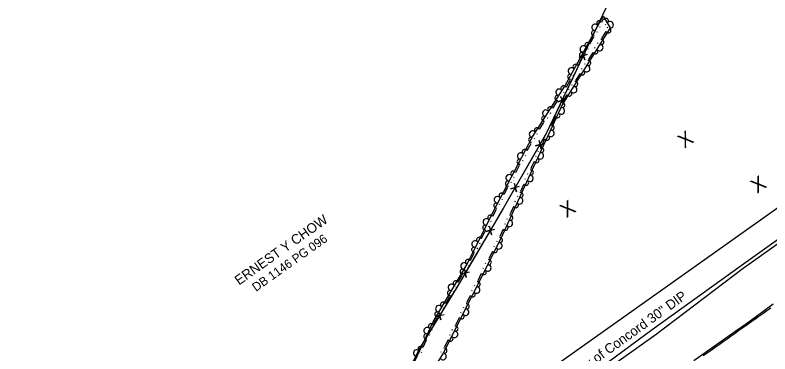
# Model space of a CAD drawing. Extents: x 1577032 to 1581865, y 611492 to 615011.
# Drawn here: x 1580168.3 to 1580555.6, y 613867.3 to 614041.3 of the extents above; entities that cross this region are included whole.
import ezdxf

# ---------------------------------------------------------------- set-up
doc = ezdxf.new("R2010")
doc.units = 0
for name, color, linetype in [('Exist Property Deed Book Text', 7, 'Continuous'), ('Exist Property Owner Text', 7, 'Continuous'), ('Exist Right of Way Line', 7, 'Continuous'), ('Exist Roads EOP', 7, 'Continuous'), ('Exist Roads EOT', 7, 'Continuous'), ('Exist Utilities Telephone UG FO SUE LOS B', 7, 'Continuous'), ('Exist Utilities Water UG Line SUE LOS B', 7, 'Continuous'), ('Exist Utilities Water UG Line SUE LOS B Text', 7, 'Continuous'), ('Exist Vegetation Tree CELL', 7, 'Continuous'), ('Old_Level_11', 7, 'Continuous'), ('Old_Level_8', 7, 'Continuous')]:
    doc.layers.add(name, color=color, linetype=linetype)

msp = doc.modelspace()

# ---------------------------------------------------------------- linework, layer by layer
at = {"layer": 'Exist Right of Way Line'}
msp.add_lwpolyline([(1580350.49, 613793.9), (1581560.23, 614652.99)], dxfattribs=at)
at = {"layer": 'Exist Roads EOP'}
msp.add_lwpolyline([(1580557.39, 613892.84), (1580551.29, 613888.37), (1580543.62, 613882.85), (1580538.19, 613878.99), (1580531.2, 613874.04), (1580523.67, 613868.72), (1580516.6, 613863.71)], dxfattribs=at)
at = {"layer": 'Exist Roads EOT'}
msp.add_lwpolyline([(1580556.04, 613890.88), (1580554, 613889.43), (1580551.97, 613887.98), (1580549.93, 613886.53), (1580547.9, 613885.08), (1580545.87, 613883.63), (1580543.83, 613882.18), (1580541.8, 613880.73), (1580539.76, 613879.28), (1580537.73, 613877.83), (1580535.69, 613876.38), (1580533.66, 613874.94), (1580531.62, 613873.49), (1580529.58, 613872.05), (1580527.54, 613870.6), (1580525.51, 613869.16), (1580523.47, 613867.71), (1580521.43, 613866.27)], dxfattribs=at)
at = {"layer": 'Exist Utilities Telephone UG FO SUE LOS B'}
msp.add_lwpolyline([(1579762.43, 613445.5), (1579805.52, 613477.49), (1579874.3, 613528.42), (1579927.63, 613567.61), (1579961.57, 613589.13), (1580023.79, 613630.1), (1580048.6, 613644.24), (1580064.79, 613652.02), (1580101.01, 613664.86), (1580134.79, 613676.2), (1580157.3, 613683.34), (1580171.65, 613687.07), (1580205.63, 613699.27), (1580257.8, 613718.78), (1580277.93, 613732.3), (1580322.48, 613762.42), (1580357.71, 613789.14), (1580371.84, 613797.02), (1580398.85, 613808.57), (1580440.4, 613836.96), (1580497.32, 613877.42), (1580541.92, 613911.34), (1580565.99, 613928.5)], dxfattribs=at)
at = {"layer": 'Exist Utilities Water UG Line SUE LOS B'}
for p, q in [((1580540.93, 613912.69), (1580565.31, 613930.18)), ((1580495.19, 613879.8), (1580540.93, 613912.69)), ((1580439.29, 613838.87), (1580495.19, 613879.8))]:
    msp.add_line(p, q, dxfattribs=at)
at = {"layer": 'Old_Level_11'}
for points in [[(1580366.72, 613849.16), (1580382.81, 613883.89), (1580399.71, 613912.55), (1580415.47, 613943.88), (1580433.88, 613978.71), (1580450.49, 614004.84), (1580470.09, 614040.73), (1580473.62, 614034.73), (1580449.28, 613995.47), (1580434.1, 613962.97), (1580417.51, 613926.6), (1580387.98, 613867.68), (1580362.26, 613826.06)], [(1580469.38, 614037.73), (1580470.11, 614039.07), (1580469.95, 614039.35)], [(1580468.37, 614035.01), (1580468.56, 614035.37)], [(1580471.05, 614036.66), (1580471.26, 614036.31)], [(1580472.18, 614034.75), (1580472.41, 614035.11)], [(1580466.99, 614032.49), (1580467.19, 614032.85)], [(1580471.46, 614032.8), (1580469.3, 614029.32)], [(1580463.29, 614026.57), (1580465.26, 614030.17)], [(1580462.27, 614023.85), (1580462.47, 614024.21)], [(1580465.92, 614024.65), (1580465.71, 614024.3)], [(1580467.44, 614027.09), (1580467.22, 614026.75)], [(1580460.9, 614021.33), (1580461.1, 614021.69)], [(1580464.76, 614022), (1580462.6, 614018.51)], [(1580457.2, 614015.41), (1580459.16, 614019.01)], [(1580460.74, 614016.29), (1580460.52, 614015.94)], [(1580456.18, 614012.69), (1580456.38, 614013.05)], [(1580459.23, 614013.85), (1580459.01, 614013.5)], [(1580454.81, 614010.17), (1580455, 614010.53)], [(1580458.06, 614011.19), (1580455.9, 614007.71)], [(1580451.07, 614004.21), (1580451.2, 614004.42), (1580453.07, 614007.85)], [(1580454.04, 614005.48), (1580453.83, 614005.13)], [(1580451.37, 614000.39), (1580449.21, 613996.9)], [(1580449.87, 614001.57), (1580450.09, 614001.92)], [(1580452.53, 614003.04), (1580452.32, 614002.69)], [(1580444.25, 613993.48), (1580446.45, 613996.95)], [(1580448.33, 613999.15), (1580448.55, 613999.49)], [(1580447.45, 613994.45), (1580447.28, 613994.08)], [(1580441.51, 613988.42), (1580441.73, 613988.77)], [(1580443.05, 613990.84), (1580443.27, 613991.19)], [(1580445.39, 613989.08), (1580443.66, 613985.36)], [(1580446.24, 613991.85), (1580446.06, 613991.48)], [(1580437.43, 613982.76), (1580439.63, 613986.22)], [(1580442.07, 613982.94), (1580441.9, 613982.56)], [(1580434.77, 613977.76), (1580434.96, 613978.12)], [(1580436.23, 613980.11), (1580436.45, 613980.46)], [(1580440.01, 613977.56), (1580438.27, 613973.84)], [(1580440.85, 613980.34), (1580440.68, 613979.96)], [(1580431.15, 613971.79), (1580433.07, 613975.41)], [(1580430.17, 613969.06), (1580430.36, 613969.42)], [(1580436.69, 613971.42), (1580436.51, 613971.05)], [(1580428.83, 613966.52), (1580429.02, 613966.88)], [(1580434.63, 613966.04), (1580433.35, 613963.31), (1580432.9, 613962.32)], [(1580435.47, 613968.82), (1580435.3, 613968.44)], [(1580425.21, 613960.55), (1580427.12, 613964.17)], [(1580424.23, 613957.82), (1580424.42, 613958.18)], [(1580431.33, 613959.87), (1580431.16, 613959.5)], [(1580422.89, 613955.28), (1580423.08, 613955.64)], [(1580429.32, 613954.48), (1580427.62, 613950.75)], [(1580430.14, 613957.26), (1580429.97, 613956.89)], [(1580419.27, 613949.31), (1580421.18, 613952.93)], [(1580418.29, 613946.58), (1580418.48, 613946.94)], [(1580426.06, 613948.31), (1580425.89, 613947.94)], [(1580416.94, 613944.04), (1580417.14, 613944.4)], [(1580424.05, 613942.91), (1580422.35, 613939.18)], [(1580424.87, 613945.69), (1580424.7, 613945.32)], [(1580413.44, 613938.03), (1580415.28, 613941.69)], [(1580412.52, 613935.28), (1580412.7, 613935.65)], [(1580420.78, 613936.74), (1580420.61, 613936.37)], [(1580411.23, 613932.71), (1580411.41, 613933.08)], [(1580418.77, 613931.35), (1580417.07, 613927.62)], [(1580419.59, 613934.13), (1580419.42, 613933.76)], [(1580407.73, 613926.67), (1580409.57, 613930.33)], [(1580406.8, 613923.92), (1580406.99, 613924.29)], [(1580415.45, 613925.25), (1580415.27, 613924.88)], [(1580402.01, 613915.31), (1580403.86, 613918.98)], [(1580405.51, 613921.36), (1580405.7, 613921.72)], [(1580413.25, 613919.93), (1580411.41, 613916.27)], [(1580414.17, 613922.68), (1580413.98, 613922.32)], [(1580401.09, 613912.56), (1580401.27, 613912.93)], [(1580408.47, 613911.32), (1580408.29, 613910.95)], [(1580409.76, 613913.88), (1580409.57, 613913.52)], [(1580395.74, 613904.2), (1580397.82, 613907.73)], [(1580399.63, 613910), (1580399.84, 613910.35)], [(1580407.55, 613908.57), (1580405.71, 613904.9)], [(1580394.63, 613901.52), (1580394.84, 613901.87)], [(1580402.77, 613899.95), (1580402.59, 613899.59)], [(1580404.06, 613902.52), (1580403.88, 613902.15)], [(1580389.28, 613893.25), (1580391.36, 613896.78)], [(1580393.17, 613899.05), (1580393.38, 613899.4)], [(1580401.85, 613897.2), (1580400.02, 613893.54)], [(1580386.72, 613888.1), (1580386.93, 613888.45)], [(1580388.18, 613890.57), (1580388.38, 613890.92)], [(1580397.08, 613888.59), (1580396.89, 613888.22)], [(1580398.36, 613891.15), (1580398.18, 613890.79)], [(1580382.98, 613882.31), (1580383.54, 613883.51), (1580384.91, 613885.83)], [(1580396.16, 613885.84), (1580394.32, 613882.17)], [(1580380.94, 613876.92), (1580381.11, 613877.3)], [(1580382.15, 613879.53), (1580382.32, 613879.9)], [(1580391.38, 613877.22), (1580391.2, 613876.86)], [(1580392.67, 613879.79), (1580392.48, 613879.42)], [(1580377.64, 613870.77), (1580379.36, 613874.49)], [(1580390.46, 613874.47), (1580388.62, 613870.8)], [(1580376.8, 613867.99), (1580376.98, 613868.37)], [(1580386.9, 613868.28), (1580386.83, 613868.16)]]:
    msp.add_lwpolyline(points, dxfattribs=at)
for centre, radius, start, end in [((1580471.49, 614038.35), 1.3, 318.9125, 159.709), ((1580465.98, 614034.92), 1.69, 47.3345, 255.407), ((1580468.07, 614037.04), 1.3, 22.1392, 222.9358), ((1580473.65, 614036.29), 1.69, 286.4413, 134.5138), ((1580465.32, 614032), 1.3, 79.8057, 280.6023), ((1580472.8, 614033.42), 1.3, 198.9819, 39.7785), ((1580469.13, 614027.49), 1.3, 256.6484, 97.4449), ((1580459.89, 614023.76), 1.69, 47.3345, 255.407), ((1580461.98, 614025.88), 1.3, 22.1392, 222.9358), ((1580468.32, 614024.62), 1.69, 224.1772, 72.2497), ((1580459.23, 614020.84), 1.3, 79.8057, 280.6023), ((1580466.11, 614022.61), 1.3, 198.9819, 39.7785), ((1580455.89, 614014.73), 1.3, 22.1392, 222.9358), ((1580462.43, 614016.69), 1.3, 256.6484, 97.4449), ((1580453.79, 614012.6), 1.69, 47.3345, 255.407), ((1580459.41, 614011.81), 1.3, 198.9819, 39.7785), ((1580461.62, 614013.81), 1.69, 224.1772, 72.2497), ((1580453.14, 614009.69), 1.3, 79.8057, 280.6023), ((1580449.72, 614003.62), 1.3, 18.3205, 219.117), ((1580454.92, 614003.01), 1.69, 224.1772, 72.2497), ((1580455.74, 614005.88), 1.3, 256.6484, 97.4449), ((1580447.48, 614001.63), 1.69, 43.5157, 251.5882), ((1580452.71, 614001), 1.3, 198.9819, 39.7785), ((1580446.63, 613998.77), 1.3, 75.9869, 276.7835), ((1580440.66, 613990.9), 1.69, 43.5157, 251.5882), ((1580442.89, 613992.89), 1.3, 18.3205, 219.117), ((1580448.62, 613992.1), 1.69, 230.9151, 78.9876), ((1580449.09, 613995.05), 1.3, 263.3863, 104.1829), ((1580439.81, 613988.04), 1.3, 75.9869, 276.7835), ((1580446.66, 613989.85), 1.3, 205.7199, 46.5164), ((1580443.71, 613983.53), 1.3, 263.3863, 104.1829), ((1580433.84, 613980.18), 1.69, 43.5157, 251.5882), ((1580436.07, 613982.16), 1.3, 18.3205, 219.117), ((1580443.23, 613980.58), 1.69, 230.9151, 78.9876), ((1580433.11, 613977.25), 1.3, 80.572, 281.3685), ((1580441.27, 613978.33), 1.3, 205.7199, 46.5164), ((1580438.32, 613972.01), 1.3, 263.3863, 104.1829), ((1580427.78, 613968.93), 1.69, 48.1008, 256.1733), ((1580429.85, 613971.08), 1.3, 22.9055, 223.7021), ((1580437.85, 613969.06), 1.69, 230.9151, 78.9876), ((1580427.17, 613966.01), 1.3, 80.572, 281.3685), ((1580435.89, 613966.81), 1.3, 205.7199, 46.5164), ((1580432.96, 613960.48), 1.3, 263.9158, 104.7123), ((1580421.84, 613957.69), 1.69, 48.1008, 256.1733), ((1580423.91, 613959.84), 1.3, 22.9055, 223.7021), ((1580432.52, 613957.53), 1.69, 231.4446, 79.5171), ((1580421.22, 613954.77), 1.3, 80.572, 281.3685), ((1580430.58, 613955.26), 1.3, 206.2493, 47.0459), ((1580417.97, 613948.6), 1.3, 22.9055, 223.7021), ((1580427.69, 613948.92), 1.3, 263.9158, 104.7123), ((1580415.9, 613946.45), 1.69, 48.1008, 256.1733), ((1580427.24, 613945.96), 1.69, 231.4446, 79.5171), ((1580415.29, 613943.52), 1.3, 81.7279, 282.5244), ((1580425.3, 613943.69), 1.3, 206.2493, 47.0459), ((1580412.16, 613937.3), 1.3, 24.0614, 224.858), ((1580422.41, 613937.35), 1.3, 263.9158, 104.7123), ((1580410.13, 613935.1), 1.69, 49.2567, 257.3292), ((1580421.97, 613934.4), 1.69, 231.4446, 79.5171), ((1580409.58, 613932.17), 1.3, 81.7279, 282.5244), ((1580420.03, 613932.13), 1.3, 206.2493, 47.0459), ((1580406.44, 613925.94), 1.3, 24.0614, 224.858), ((1580417.11, 613925.8), 1.3, 261.8135, 102.61), ((1580404.42, 613923.74), 1.69, 49.2567, 257.3292), ((1580416.55, 613922.86), 1.69, 229.3423, 77.4148), ((1580403.86, 613920.81), 1.3, 81.7279, 282.5244), ((1580414.53, 613920.66), 1.3, 204.147, 44.9436), ((1580400.73, 613914.58), 1.3, 24.0614, 224.858), ((1580411.41, 613914.43), 1.3, 261.8135, 102.61), ((1580398.7, 613912.45), 1.69, 45.4455, 253.518), ((1580410.86, 613911.5), 1.69, 229.3423, 77.4148), ((1580397.95, 613909.56), 1.3, 77.9167, 278.7133), ((1580408.84, 613909.3), 1.3, 204.147, 44.9436), ((1580394.41, 613903.56), 1.3, 20.2502, 221.0468), ((1580405.71, 613903.07), 1.3, 261.8135, 102.61), ((1580391.49, 613898.61), 1.3, 77.9167, 278.7133), ((1580392.24, 613901.5), 1.69, 45.4455, 253.518), ((1580405.16, 613900.13), 1.69, 229.3423, 77.4148), ((1580403.14, 613897.93), 1.3, 204.147, 44.9436), ((1580385.79, 613890.55), 1.69, 45.4455, 253.518), ((1580387.95, 613892.61), 1.3, 20.2502, 221.0468), ((1580400.02, 613891.7), 1.3, 261.8135, 102.61), ((1580385.03, 613887.66), 1.3, 77.9167, 278.7133), ((1580399.46, 613888.77), 1.69, 229.3423, 77.4148), ((1580397.44, 613886.57), 1.3, 204.147, 44.9436), ((1580379.77, 613879.28), 1.69, 51.1064, 259.1789), ((1580381.72, 613881.54), 1.3, 25.9111, 226.7077), ((1580394.32, 613880.34), 1.3, 261.8135, 102.61), ((1580379.31, 613876.33), 1.3, 83.5776, 284.3742), ((1580393.77, 613877.4), 1.69, 229.3423, 77.4148), ((1580391.75, 613875.2), 1.3, 204.147, 44.9436), ((1580374.43, 613867.74), 1.69, 51.1064, 259.1789), ((1580376.38, 613870), 1.3, 25.9111, 226.7077), ((1580388.62, 613868.97), 1.3, 261.8135, 102.61), ((1580387.92, 613866.03), 1.69, 224.2569, 72.3294)]:
    msp.add_arc(centre, radius, start, end, dxfattribs=at)
at = {"layer": 'Old_Level_8'}
for points in [[(1580540.63, 614164.5), (1580513.16, 614122.65), (1580475.1, 614052.5), (1580441.06, 613980.77), (1580418.75, 613941.93), (1580394.61, 613900.96), (1580375.84, 613870.11), (1580362.75, 613843.38), (1580342.72, 613806.51), (1580317.73, 613770.5), (1580296.57, 613748.74), (1580251.9, 613712.92)], [(1580469.77, 614041.26), (1580465.37, 614032)], [(1580465.37, 614032), (1580460.97, 614022.74)], [(1580459.14, 614022.7), (1580460.7, 614018.33), (1580459.92, 614020.51), (1580457.73, 614019.74), (1580462.1, 614021.29)], [(1580458.86, 614018.29), (1580454.47, 614009.03)], [(1580454.47, 614009.03), (1580450.07, 613999.77)], [(1580448.24, 613999.73), (1580449.8, 613995.36), (1580449.02, 613997.54), (1580446.83, 613996.77), (1580451.2, 613998.32)], [(1580447.96, 613995.32), (1580443.57, 613986.06)], [(1580443.57, 613986.06), (1580441.06, 613980.77), (1580438.87, 613976.96)], [(1580437.03, 613977.06), (1580438.24, 613972.58), (1580437.64, 613974.82), (1580435.4, 613974.22), (1580439.88, 613975.43)], [(1580436.41, 613972.69), (1580431.31, 613963.8)], [(1580431.31, 613963.8), (1580426.2, 613954.91)], [(1580424.37, 613955.01), (1580425.58, 613950.53), (1580424.98, 613952.77), (1580422.74, 613952.17), (1580427.22, 613953.38)], [(1580423.75, 613950.64), (1580418.75, 613941.93), (1580418.64, 613941.75)], [(1580418.64, 613941.75), (1580413.44, 613932.92)], [(1580411.61, 613933.04), (1580412.77, 613928.55), (1580412.19, 613930.8), (1580409.94, 613930.22), (1580414.44, 613931.38)], [(1580410.94, 613928.68), (1580405.74, 613919.84)], [(1580405.74, 613919.84), (1580400.53, 613911.01)], [(1580398.7, 613911.14), (1580399.86, 613906.64), (1580399.28, 613908.89), (1580397.04, 613908.31), (1580401.53, 613909.47)], [(1580398.03, 613906.77), (1580394.61, 613900.96), (1580392.79, 613897.96)], [(1580392.79, 613897.96), (1580387.46, 613889.2)], [(1580385.63, 613889.36), (1580386.73, 613884.85), (1580386.18, 613887.1), (1580383.92, 613886.55), (1580388.43, 613887.65)], [(1580384.9, 613885), (1580379.57, 613876.24)], [(1580379.57, 613876.24), (1580375.84, 613870.11), (1580374.48, 613867.35)]]:
    msp.add_lwpolyline(points, dxfattribs=at)

# ---------------------------------------------------------------- texts
at = {"layer": 'Exist Property Deed Book Text'}
msp.add_text('DB 1146 PG 096', height=4.5, rotation=35.38, dxfattribs=at).set_placement((1580291.96, 613899.13))
at = {"layer": 'Exist Property Owner Text'}
msp.add_text('ERNEST Y CHOW', height=5, rotation=35.38, dxfattribs=at).set_placement((1580283.25, 613902.43))
at = {"layer": 'Exist Utilities Water UG Line SUE LOS B Text'}
msp.add_text('City of Concord 30" DIP', height=5, rotation=35.7195, dxfattribs=at).set_placement((1580456.02, 613854.72))
at = {"layer": 'Exist Vegetation Tree CELL'}
for p in [(1580511.66, 613972.6), (1580549.02, 613949.5), (1580451.23, 613936.97)]:
    msp.add_text('X', height=7.38, rotation=34.1625, dxfattribs=at).set_placement(p)

doc.saveas('drawing.dxf')
